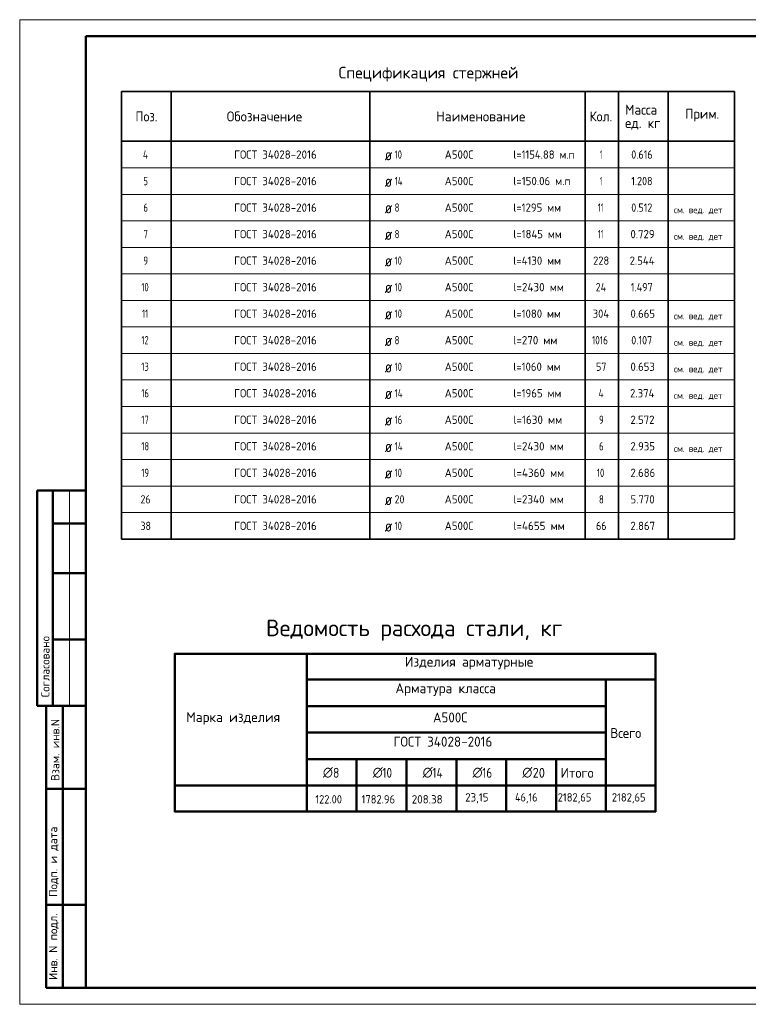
# Model space of a CAD drawing. Header units: millimetres. Extents: x -49773 to 2322955, y -3321 to 58485.
# Tile 512 of 580: x 1952707 to 1974698, y -2907 to 26793. Entities that reach past the tile are written whole.
import ezdxf

# ---------------------------------------------------------------- set-up
doc = ezdxf.new("R2010")
doc.units = ezdxf.units.MM
doc.layers.add('Standard', color=7, linetype='Continuous', lineweight=25)
doc.layers.add('Экспликация_ описание', color=7, linetype='Continuous', lineweight=13)
doc.styles.add('ISOCPEUR', font='txt')

msp = doc.modelspace()

# ---------------------------------------------------------------- linework, layer by layer
at = {"layer": 'Standard', "color": 7, "linetype": 'Continuous', "lineweight": 35, "transparency": 33554687}
for p, q in [((1974278, 24624.8), (1955778, 24624.8)), ((1955778, 24624.8), (1955778, 23124.8)), ((1957278, 24624.8), (1957278, 23124.8)), ((1963278, 24624.8), (1963278, 23124.8)), ((1969778, 24624.8), (1969778, 23124.8)), ((1970778, 24624.8), (1970778, 23124.8)), ((1972278, 24624.8), (1972278, 23124.8)), ((1974278, 24624.8), (1974278, 23124.8)), ((1974278, 23124.8), (1955778, 23124.8)), ((1955778, 23124.8), (1955778, 22324.8)), ((1957278, 23124.8), (1957278, 22324.8)), ((1963278, 23124.8), (1963278, 22324.8)), ((1969778, 23124.8), (1969778, 22324.8)), ((1970778, 23124.8), (1970778, 22324.8)), ((1972278, 23124.8), (1972278, 22324.8)), ((1974278, 23124.8), (1974278, 22324.8)), ((1955778, 22324.8), (1955778, 21524.8)), ((1957278, 22324.8), (1957278, 21524.8)), ((1963278, 22324.8), (1963278, 21524.8)), ((1969778, 22324.8), (1969778, 21524.8)), ((1970778, 22324.8), (1970778, 21524.8)), ((1972278, 22324.8), (1972278, 21524.8)), ((1974278, 22324.8), (1974278, 21524.8)), ((1955778, 21524.8), (1955778, 20724.8)), ((1957278, 21524.8), (1957278, 20724.8)), ((1963278, 21524.8), (1963278, 20724.8)), ((1969778, 21524.8), (1969778, 20724.8)), ((1970778, 21524.8), (1970778, 20724.8)), ((1972278, 21524.8), (1972278, 20724.8)), ((1974278, 21524.8), (1974278, 20724.8)), ((1955778, 20724.8), (1955778, 19924.8)), ((1957278, 20724.8), (1957278, 19924.8)), ((1963278, 20724.8), (1963278, 19924.8)), ((1969778, 20724.8), (1969778, 19924.8)), ((1970778, 20724.8), (1970778, 19924.8)), ((1972278, 20724.8), (1972278, 19924.8)), ((1974278, 20724.8), (1974278, 19924.8)), ((1955778, 19924.8), (1955778, 19124.8)), ((1957278, 19924.8), (1957278, 19124.8)), ((1963278, 19924.8), (1963278, 19124.8)), ((1969778, 19924.8), (1969778, 19124.8)), ((1970778, 19924.8), (1970778, 19124.8)), ((1972278, 19924.8), (1972278, 19124.8)), ((1974278, 19924.8), (1974278, 19124.8)), ((1955778, 19124.8), (1955778, 18324.8)), ((1957278, 19124.8), (1957278, 18324.8)), ((1963278, 19124.8), (1963278, 18324.8)), ((1969778, 19124.8), (1969778, 18324.8)), ((1970778, 19124.8), (1970778, 18324.8)), ((1972278, 19124.8), (1972278, 18324.8)), ((1974278, 19124.8), (1974278, 18324.8)), ((1955778, 18324.8), (1955778, 17524.8)), ((1957278, 18324.8), (1957278, 17524.8)), ((1963278, 18324.8), (1963278, 17524.8)), ((1969778, 18324.8), (1969778, 17524.8)), ((1970778, 18324.8), (1970778, 17524.8)), ((1972278, 18324.8), (1972278, 17524.8)), ((1974278, 18324.8), (1974278, 17524.8)), ((1955778, 17524.8), (1955778, 16724.8)), ((1957278, 17524.8), (1957278, 16724.8)), ((1963278, 17524.8), (1963278, 16724.8)), ((1969778, 17524.8), (1969778, 16724.8)), ((1970778, 17524.8), (1970778, 16724.8)), ((1972278, 17524.8), (1972278, 16724.8)), ((1974278, 17524.8), (1974278, 16724.8)), ((1955778, 16724.8), (1955778, 15924.8)), ((1957278, 16724.8), (1957278, 15924.8)), ((1963278, 16724.8), (1963278, 15924.8)), ((1969778, 16724.8), (1969778, 15924.8)), ((1970778, 16724.8), (1970778, 15924.8)), ((1972278, 16724.8), (1972278, 15924.8)), ((1974278, 16724.8), (1974278, 15924.8)), ((1955778, 15924.8), (1955778, 15124.8)), ((1957278, 15924.8), (1957278, 15124.8)), ((1963278, 15924.8), (1963278, 15124.8)), ((1969778, 15924.8), (1969778, 15124.8)), ((1970778, 15924.8), (1970778, 15124.8)), ((1972278, 15924.8), (1972278, 15124.8)), ((1974278, 15924.8), (1974278, 15124.8)), ((1955778, 15124.8), (1955778, 14324.8)), ((1957278, 15124.8), (1957278, 14324.8)), ((1963278, 15124.8), (1963278, 14324.8)), ((1969778, 15124.8), (1969778, 14324.8)), ((1970778, 15124.8), (1970778, 14324.8)), ((1972278, 15124.8), (1972278, 14324.8)), ((1974278, 15124.8), (1974278, 14324.8)), ((1955778, 14324.8), (1955778, 13524.8)), ((1957278, 14324.8), (1957278, 13524.8)), ((1963278, 14324.8), (1963278, 13524.8)), ((1969778, 14324.8), (1969778, 13524.8)), ((1970778, 14324.8), (1970778, 13524.8)), ((1972278, 14324.8), (1972278, 13524.8)), ((1974278, 14324.8), (1974278, 13524.8)), ((1955778, 13524.8), (1955778, 12724.8)), ((1957278, 13524.8), (1957278, 12724.8)), ((1963278, 13524.8), (1963278, 12724.8)), ((1969778, 13524.8), (1969778, 12724.8)), ((1970778, 13524.8), (1970778, 12724.8)), ((1972278, 13524.8), (1972278, 12724.8)), ((1974278, 13524.8), (1974278, 12724.8)), ((1955778, 12724.8), (1955778, 11924.8)), ((1957278, 12724.8), (1957278, 11924.8)), ((1963278, 12724.8), (1963278, 11924.8)), ((1969778, 12724.8), (1969778, 11924.8)), ((1970778, 12724.8), (1970778, 11924.8)), ((1972278, 12724.8), (1972278, 11924.8)), ((1974278, 12724.8), (1974278, 11924.8)), ((1955778, 11924.8), (1955778, 11124.8)), ((1957278, 11924.8), (1957278, 11124.8)), ((1963278, 11924.8), (1963278, 11124.8)), ((1969778, 11924.8), (1969778, 11124.8)), ((1970778, 11924.8), (1970778, 11124.8)), ((1972278, 11924.8), (1972278, 11124.8)), ((1974278, 11924.8), (1974278, 11124.8)), ((1955778, 11124.8), (1974278, 11124.8))]:
    msp.add_line(p, q, dxfattribs=at)
at = {"layer": 'Standard', "color": 7, "linetype": 'Continuous', "lineweight": 13, "transparency": 33554687}
for p, q in [((1974278, 22324.8), (1955778, 22324.8)), ((1974278, 21524.8), (1955778, 21524.8)), ((1974278, 20724.8), (1955778, 20724.8)), ((1974278, 19924.8), (1955778, 19924.8)), ((1974278, 19124.8), (1955778, 19124.8)), ((1974278, 18324.8), (1955778, 18324.8)), ((1974278, 17524.8), (1955778, 17524.8)), ((1974278, 16724.8), (1955778, 16724.8)), ((1974278, 15924.8), (1955778, 15924.8)), ((1974278, 15124.8), (1955778, 15124.8)), ((1974278, 14324.8), (1955778, 14324.8)), ((1974278, 13524.8), (1955778, 13524.8)), ((1954207.4, 12592.8), (1954207.4, 6092.8)), ((1974278, 12724.8), (1955778, 12724.8)), ((1974278, 11924.8), (1955778, 11924.8)), ((1974278, 11124.8), (1955778, 11124.8))]:
    msp.add_line(p, q, dxfattribs=at)
at = {"layer": 'Standard', "color": 7, "linetype": 'Continuous', "lineweight": 50, "transparency": 33554687}
for p, q in [((1954707.4, 12592.8), (1953234.2, 12592.8)), ((1953234.2, 12592.8), (1953234.2, 6092.8)), ((1953234.2, 12592.8), (1953234.2, 6092.8)), ((1953707.4, 12592.8), (1953707.4, 6092.8)), ((1954707.4, 11592.8), (1953707.4, 11592.8)), ((1954707.4, 10092.8), (1953707.4, 10092.8)), ((1954707.4, 8092.8), (1953707.4, 8092.8)), ((1953234.2, 6092.8), (1954707.4, 6092.8)), ((1953507.4, -2407.2), (1953507.4, 6092.8)), ((1953507.4, -2407.2), (1953507.4, 6092.8)), ((1954007.4, -2407.2), (1954007.4, 6092.8)), ((1953507.4, 3592.8), (1954707.4, 3592.8)), ((1953507.4, 92.8), (1954707.4, 92.8)), ((1954707.4, -2407.2), (1953507.4, -2407.2))]:
    msp.add_line(p, q, dxfattribs=at)
at = {"layer": 'Standard', "color": 7, "linetype": 'Continuous', "lineweight": 13, "transparency": 33554687}
msp.add_lwpolyline([(1952707.4, -2907.2), (1994707.4, -2907.2), (1994707.4, 26792.8), (1952707.4, 26792.8), (1952707.4, -2907.2)], close=True, dxfattribs=at)
at = {"layer": 'Standard', "color": 7, "linetype": 'Continuous', "lineweight": 50, "transparency": 33554687}
msp.add_lwpolyline([(1954707.4, 26292.8), (1994207.4, 26292.8), (1994207.4, -2407.2), (1954707.4, -2407.2), (1954707.4, 26292.8)], close=True, dxfattribs=at)
at = {"layer": 'Экспликация_ описание', "color": 7, "linetype": 'Continuous', "lineweight": 50, "transparency": 33554687}
for p, q in [((1957383.2, 7666.6), (1971909.7, 7666.6)), ((1957392, 7675.4), (1957392, 2901.8)), ((1961369.9, 7688.6), (1961369.9, 6875.3)), ((1961369.9, 7688.6), (1961369.9, 3675.4)), ((1971896.4, 7675.4), (1971896.4, 2901.8)), ((1961356.7, 6888.6), (1970400.8, 6888.6)), ((1961356.7, 6888.6), (1971883.2, 6888.6)), ((1961369.9, 6901.8), (1961369.9, 6075.3)), ((1970383.2, 6888.6), (1971883.2, 6888.6)), ((1970396.4, 6901.8), (1970396.4, 3675.4)), ((1961356.7, 6088.6), (1970400.8, 6088.6)), ((1961356.7, 4488.6), (1962879.7, 4488.6)), ((1961369.9, 4501.8), (1961369.9, 3675.4)), ((1962862, 4488.6), (1964384.9, 4488.6)), ((1962875.3, 4501.8), (1962875.3, 3675.4)), ((1964367.3, 4488.6), (1965890.2, 4488.6)), ((1964380.5, 4501.8), (1964380.5, 3675.4)), ((1965872.6, 4488.6), (1967395.5, 4488.6)), ((1965885.8, 4501.8), (1965885.8, 3675.4)), ((1967377.9, 4488.6), (1968900.8, 4488.6)), ((1967391.1, 4501.8), (1967391.1, 3675.4)), ((1961383.2, 3688.6), (1957369.9, 3688.6)), ((1961356.7, 3688.6), (1962875.3, 3688.6)), ((1961356.7, 3688.6), (1962879.7, 3688.6)), ((1961369.9, 3701.8), (1961369.9, 2888.6)), ((1961369.9, 3693), (1961369.9, 2888.6)), ((1962862, 3688.6), (1964380.5, 3688.6)), ((1962862, 3688.6), (1964384.9, 3688.6)), ((1962875.3, 3701.8), (1962875.3, 2888.6)), ((1964367.3, 3688.6), (1965885.8, 3688.6)), ((1964367.3, 3688.6), (1965890.2, 3688.6)), ((1964380.5, 3701.8), (1964380.5, 2888.6)), ((1965872.6, 3688.6), (1967391.1, 3688.6)), ((1965872.6, 3688.6), (1967395.5, 3688.6)), ((1965885.8, 3701.8), (1965885.8, 2888.6)), ((1967377.9, 3688.6), (1968896.4, 3688.6)), ((1967377.9, 3688.6), (1968900.8, 3688.6)), ((1967391.1, 3701.8), (1967391.1, 2888.6)), ((1968883.2, 3688.6), (1970396.4, 3688.6)), ((1968896.4, 3701.8), (1968896.4, 2888.6)), ((1970383.2, 3688.6), (1971896.4, 3688.6)), ((1970383.2, 3688.6), (1971883.2, 3688.6)), ((1970396.4, 3701.8), (1970396.4, 2888.6)), ((1957383.2, 2910.6), (1971909.7, 2910.6))]:
    msp.add_line(p, q, dxfattribs=at)
at = {"layer": 'Экспликация_ описание', "color": 7, "linetype": 'Continuous', "lineweight": 25, "transparency": 33554687}
for p, q in [((1971883.2, 7688.6), (1971883.2, 6875.3)), ((1971883.2, 6901.8), (1971883.2, 3675.4))]:
    msp.add_line(p, q, dxfattribs=at)
at = {"layer": 'Экспликация_ описание', "color": 7, "linetype": 'Continuous', "lineweight": 35, "transparency": 33554687}
for p, q in [((1970396.4, 6901.8), (1970396.4, 6075.3)), ((1962875.3, 4501.8), (1962875.3, 3675.4)), ((1964380.5, 4501.8), (1964380.5, 3675.4)), ((1965885.8, 4501.8), (1965885.8, 3675.4)), ((1967391.1, 4501.8), (1967391.1, 3675.4)), ((1968896.4, 4501.8), (1968896.4, 3675.4)), ((1961383.2, 3688.6), (1957369.9, 3688.6))]:
    msp.add_line(p, q, dxfattribs=at)
at = {"layer": 'Экспликация_ описание', "color": 7, "linetype": 'Continuous', "lineweight": 50, "transparency": 33554687}
for points in [[(1961369.9, 6088.6), (1961369.9, 5288.6), (1970396.4, 5288.6), (1970396.4, 6088.6), (1961369.9, 6088.6)], [(1961369.9, 5288.6), (1961369.9, 4488.6), (1970396.4, 4488.6), (1970396.4, 5288.6), (1961369.9, 5288.6)], [(1968896.4, 4488.6), (1968896.4, 3688.6), (1970396.4, 3688.6), (1970396.4, 4488.6), (1968896.4, 4488.6)]]:
    msp.add_lwpolyline(points, dxfattribs=at)

# ---------------------------------------------------------------- texts
at = {"layer": 'Standard', "color": 7, "linetype": 'Continuous', "lineweight": 35, "transparency": 33554687, "char_height": 350, "attachment_point": 7, "style": 'ISOCPEUR'}
for s, insert, width in [('\\W0.99;Спецификация стержней', (1962333, 24924.8), 5559.679), ('\\W0.82;ø', (1963723.4, 22549.8), 458.097), ('\\W0.82;ø', (1963723.4, 21749.8), 458.097), ('\\W0.82;ø', (1963723.4, 20949.8), 458.097), ('\\W0.82;ø', (1963723.4, 20149.8), 458.097), ('\\W0.82;ø', (1963723.4, 19349.8), 458.097), ('\\W0.82;ø', (1963723.4, 18549.8), 458.097), ('\\W0.82;ø', (1963723.4, 17749.8), 458.097), ('\\W0.82;ø', (1963723.4, 16949.8), 458.097), ('\\W0.82;ø', (1963723.4, 16149.8), 458.097), ('\\W0.82;ø', (1963723.4, 15349.8), 458.097), ('\\W0.82;ø', (1963723.4, 14549.8), 458.097), ('\\W0.82;ø', (1963723.4, 13749.8), 458.097), ('\\W0.82;ø', (1963723.4, 12949.8), 458.097), ('\\W0.82;ø', (1963723.4, 12149.8), 458.097), ('\\W0.82;ø', (1963723.4, 11349.8), 458.097)]:
    msp.add_mtext(s, dxfattribs=dict(at, insert=insert, width=width))
at = {"layer": 'Standard', "color": 7, "linetype": 'Continuous', "lineweight": 25, "transparency": 33554687, "attachment_point": 7, "style": 'ISOCPEUR'}
for s, insert, char_height, width in [('\\W0.97;Обозначение', (1958958.1, 23724.8), 300, 2499.405), ('\\W0.95;Масса', (1970979.7, 23927.1), 300, 1252.119), ('\\W0.92;Поз.', (1956200.9, 23724.8), 300, 872.98), ('\\W0.98;Наименование', (1965275.3, 23724.8), 300, 2784.788), ('\\W0.93;Кол.', (1969906.3, 23724.8), 300, 888.231), ('\\W0.94;Прим.', (1972789.8, 23721.8), 300, 1130.664), ('\\W0.95;ед. кг', (1970979.7, 23477.1), 300, 1251.499), ('\\W0.93;l=1154.88 м.п', (1967605.5, 22599.8), 250, 2039.825), ('\\W0.80;4', (1956428, 22599.8), 250, 299.854), ('\\W0.96;ГОСТ 34028-2016', (1959178, 22599.8), 250, 2743.715), ('\\W0.75;10', (1964022.3, 22599.8), 250, 393.566), ('\\W0.95;А500С', (1965534.8, 22599.8), 250, 1042.908), ('\\W0.56;1', (1970215.5, 22599.8), 250, 194.444), ('\\W0.88;0.616', (1971165.5, 22599.8), 250, 834.258), ('\\W0.78;5', (1956440.5, 21799.8), 250, 272.013), ('\\W0.96;ГОСТ 34028-2016', (1959178, 21799.8), 250, 2743.715), ('\\W0.76;14', (1964022.3, 21799.8), 250, 420.462), ('\\W0.95;А500С', (1965534.8, 21799.8), 250, 1042.908), ('\\W0.95;l=150.06 м.п', (1967605.5, 21799.8), 250, 1892.148), ('\\W0.56;1', (1970215.5, 21799.8), 250, 194.444), ('\\W0.88;1.208', (1971165.5, 21799.8), 250, 834.258), ('\\W0.78;6', (1956440.5, 20999.8), 250, 272.013), ('\\W0.96;ГОСТ 34028-2016', (1959178, 20999.8), 250, 2743.715), ('\\W0.78;8', (1964022.3, 20999.8), 250, 272.013), ('\\W0.95;А500С', (1965534.8, 20999.8), 250, 1042.908), ('\\W0.94;l=1295 мм', (1967605.5, 20999.8), 250, 1591.26), ('\\W0.62;11', (1970153, 20999.8), 250, 328.117), ('\\W0.88;0.512', (1971165.5, 20999.8), 250, 834.258), ('\\W0.78;7', (1956440.5, 20199.8), 250, 272.013), ('\\W0.96;ГОСТ 34028-2016', (1959178, 20199.8), 250, 2743.715), ('\\W0.78;8', (1964022.3, 20199.8), 250, 272.013), ('\\W0.95;А500С', (1965534.8, 20199.8), 250, 1042.908), ('\\W0.94;l=1845 мм', (1967605.5, 20199.8), 250, 1616.431), ('\\W0.62;11', (1970153, 20199.8), 250, 328.117), ('\\W0.94;0.729', (1971140.5, 20199.8), 250, 891.679), ('\\W0.78;9', (1956440.5, 19399.8), 250, 272.013), ('\\W0.96;ГОСТ 34028-2016', (1959178, 19399.8), 250, 2743.715), ('\\W0.75;10', (1964022.3, 19399.8), 250, 393.566), ('\\W0.95;А500С', (1965534.8, 19399.8), 250, 1042.908), ('\\W0.94;l=4130 мм', (1967605.5, 19399.8), 250, 1616.431), ('\\W0.91;228', (1970015.5, 19399.8), 250, 638.625), ('\\W0.94;2.544', (1971115.5, 19399.8), 250, 942.229), ('\\W0.75;10', (1956378, 18599.8), 250, 393.574), ('\\W0.96;ГОСТ 34028-2016', (1959178, 18599.8), 250, 2743.715), ('\\W0.75;10', (1964022.3, 18599.8), 250, 393.566), ('\\W0.95;А500С', (1965534.8, 18599.8), 250, 1042.908), ('\\W0.97;l=2430 мм', (1967605.5, 18599.8), 250, 1670.192), ('\\W0.88;24', (1970090.5, 18599.8), 250, 484.994), ('\\W0.88;1.497', (1971153, 18599.8), 250, 859.762), ('\\W0.63;11', (1956403, 17799.8), 250, 328.133), ('\\W0.96;ГОСТ 34028-2016', (1959178, 17799.8), 250, 2743.715), ('\\W0.75;10', (1964022.3, 17799.8), 250, 393.566), ('\\W0.95;А500С', (1965534.8, 17799.8), 250, 1042.908), ('\\W0.94;l=1080 мм', (1967605.5, 17799.8), 250, 1591.26), ('\\W0.92;304', (1970003, 17799.8), 250, 664.141), ('\\W0.94;0.665', (1971140.5, 17799.8), 250, 891.679), ('\\W0.75;12', (1956378, 16999.8), 250, 393.574), ('\\W0.96;ГОСТ 34028-2016', (1959178, 16999.8), 250, 2743.715), ('\\W0.78;8', (1964022.3, 16999.8), 250, 272.013), ('\\W0.95;А500С', (1965534.8, 16999.8), 250, 1042.908), ('\\W0.96;l=270 мм', (1967605.5, 16999.8), 250, 1469.731), ('\\W0.80;1016', (1969978, 16999.8), 250, 699.68), ('\\W0.88;0.107', (1971165.5, 16999.8), 250, 834.258), ('\\W0.75;13', (1956378, 16199.8), 250, 393.574), ('\\W0.96;ГОСТ 34028-2016', (1959178, 16199.8), 250, 2743.715), ('\\W0.75;10', (1964022.3, 16199.8), 250, 393.566), ('\\W0.95;А500С', (1965534.8, 16199.8), 250, 1042.908), ('\\W0.94;l=1060 мм', (1967605.5, 16199.8), 250, 1591.26), ('\\W0.87;57', (1970103, 16199.8), 250, 459.015), ('\\W0.94;0.653', (1971140.5, 16199.8), 250, 891.679), ('\\W0.75;16', (1956378, 15399.8), 250, 393.574), ('\\W0.96;ГОСТ 34028-2016', (1959178, 15399.8), 250, 2743.715), ('\\W0.76;14', (1964022.3, 15399.8), 250, 420.462), ('\\W0.95;А500С', (1965534.8, 15399.8), 250, 1042.908), ('\\W0.94;l=1965 мм', (1967605.5, 15399.8), 250, 1591.26), ('\\W0.80;4', (1970178, 15399.8), 250, 299.872), ('\\W0.94;2.374', (1971128, 15399.8), 250, 916.954), ('\\W0.96;ГОСТ 34028-2016', (1959178, 14599.8), 250, 2743.715), ('\\W0.75;16', (1964022.3, 14599.8), 250, 393.566), ('\\W0.95;А500С', (1965534.8, 14599.8), 250, 1042.908), ('{\\W0.9700;l=1630 мм}', (1967605.5, 14599.8), 250, 1670.192), ('\\W0.78;9', (1970190.5, 14599.8), 250, 271.994), ('{\\W0.9400;2.572}', (1971140.5, 14599.8), 250, 891.686), ('\\W0.75;17', (1956378, 14599.8), 250, 393.574), ('\\W0.75;18', (1956378, 13799.8), 250, 393.574), ('\\W0.96;ГОСТ 34028-2016', (1959178, 13799.8), 250, 2743.715), ('\\W0.76;14', (1964022.3, 13799.8), 250, 420.462), ('\\W0.95;А500С', (1965534.8, 13799.8), 250, 1042.908), ('\\W0.97;l=2430 мм', (1967605.5, 13799.8), 250, 1670.192), ('\\W0.78;6', (1970190.5, 13799.8), 250, 271.994), ('\\W0.94;2.935', (1971140.5, 13799.8), 250, 891.679), ('\\W0.75;19', (1956378, 12999.8), 250, 393.574), ('\\W0.96;ГОСТ 34028-2016', (1959178, 12999.8), 250, 2743.715), ('\\W0.75;10', (1964022.3, 12999.8), 250, 393.566), ('\\W0.95;А500С', (1965534.8, 12999.8), 250, 1042.908), ('\\W0.97;l=4360 мм', (1967605.5, 12999.8), 250, 1670.192), ('\\W0.75;10', (1970128, 12999.8), 250, 393.566), ('\\W0.94;2.686', (1971140.5, 12999.8), 250, 891.679), ('\\W0.87;26', (1956353, 12199.8), 250, 459.007), ('\\W0.96;ГОСТ 34028-2016', (1959178, 12199.8), 250, 2743.715), ('\\W0.87;20', (1964022.3, 12199.8), 250, 459.007), ('\\W0.95;А500С', (1965534.8, 12199.8), 250, 1042.908), ('\\W0.97;l=2340 мм', (1967605.5, 12199.8), 250, 1670.192), ('\\W0.78;8', (1970190.5, 12199.8), 250, 271.994), ('\\W0.94;5.770', (1971140.5, 12199.8), 250, 891.679), ('\\W0.87;38', (1956353, 11399.8), 250, 459.007), ('\\W0.96;ГОСТ 34028-2016', (1959178, 11399.8), 250, 2743.715), ('\\W0.75;10', (1964022.3, 11399.8), 250, 393.566), ('\\W0.95;А500С', (1965534.8, 11399.8), 250, 1042.908), ('\\W0.97;l=4655 мм', (1967605.5, 11399.8), 250, 1670.192), ('\\W0.87;66', (1970103, 11399.8), 250, 459.015), ('\\W0.94;2.867', (1971140.5, 11399.8), 250, 891.679)]:
    msp.add_mtext(s, dxfattribs=dict(at, insert=insert, char_height=char_height, width=width))
at = {"layer": 'Standard', "color": 7, "linetype": 'Continuous', "lineweight": 18, "transparency": 33554687, "char_height": 200, "width": 1616.69, "attachment_point": 7, "style": 'ISOCPEUR'}
for insert in [(1972453.8, 20924.3), (1972453.8, 20124.3), (1972453.8, 17724.3), (1972453.8, 16924.3), (1972453.8, 16124.3), (1972453.8, 15324.3), (1972453.8, 13724.3)]:
    msp.add_mtext('\\W0.97;см. вед. дет', dxfattribs=dict(at, insert=insert))
at = {"layer": 'Standard', "color": 7, "linetype": 'Continuous', "lineweight": 50, "transparency": 33554687, "char_height": 250, "attachment_point": 7, "rotation": 90, "style": 'ISOCPEUR'}
for s, insert, width in [('\\A1;{\\fISOCPEUR|i0|b0;\\H250.000000;\\W1.000000;\\C7;Согласовано}\\P', (1953607.4, 6354.2), 2071.875), ('\\A1;{\\fISOCPEUR|i0|b0;\\H250.000000;\\W1.000000;\\C7;Взам. инв.N}\\P', (1953905.3, 3828.7), 1909.099), ('\\A1;{\\fISOCPEUR|i0|b0;\\H250.000000;\\W1.000000;\\C7;Подп. и дата}\\P', (1953881.7, 334.9), 2197.059), ('\\A1;{\\fISOCPEUR|i0|b0;\\H250.000000;\\W1.000000;\\C7;Инв. N подл.}\\P', (1953881.7, -2173.2), 2021.795)]:
    msp.add_mtext(s, dxfattribs=dict(at, insert=insert, width=width))
at = {"layer": 'Экспликация_ описание', "color": 7, "linetype": 'Continuous', "lineweight": 50, "transparency": 33554687, "insert": (1960141.6, 8061), "char_height": 499.077, "width": 9650.102, "attachment_point": 7, "style": 'ISOCPEUR'}
msp.add_mtext('\\W0.99;Ведомость расхода стали, кг', dxfattribs=at)
at = {"layer": 'Экспликация_ описание', "color": 7, "linetype": 'Continuous', "lineweight": 25, "transparency": 33554687, "attachment_point": 7, "style": 'ISOCPEUR'}
for s, insert, char_height, width in [('\\W0.98;Изделия арматурные', (1964334.6, 7195.8), 298.977, 4076.291), ('\\W0.98;Арматура класса', (1964047.6, 6395.7), 298.977, 3464.093), ('\\W0.98;Марка изделия', (1957733.2, 5524.5), 298.977, 2939.949), ('\\W0.95;А500С', (1965183, 5595.6), 298.977, 1247.216), ('\\W0.95;Всего', (1970534.8, 5125.7), 298.977, 1187.201), ('\\W0.96;ГОСТ 34028-2016', (1963986.6, 4866.7), 298.977, 3281.237), ('\\W0.82;∅', (1961860.7, 3926.8), 298.98, 391.309), ('\\W0.87; 8', (1961995.3, 3926.8), 298.98, 518.075), ('\\W0.82;∅', (1963364.3, 3926.8), 298.98, 391.309), ('\\W0.82; 10', (1963499, 3926.8), 298.98, 660.333), ('\\W0.82;∅', (1964870.6, 3926.8), 298.98, 391.317), ('\\W0.83; 14', (1965005.2, 3926.8), 298.98, 691.477), ('\\W0.82;∅', (1966376.8, 3926.8), 298.98, 391.3), ('\\W0.82; 16', (1966511.4, 3926.8), 298.98, 660.326), ('\\W0.82;∅', (1967880.5, 3926.8), 298.98, 391.3), ('\\W0.91; 20', (1968015.1, 3926.8), 298.98, 733.517), ('\\W0.95;Итого', (1969033.6, 3924.3), 298.977, 1277.38), ('\\W0.90;122.00', (1961630.5, 3149.6), 252.977, 1023.809), ('\\W0.91;1782.96', (1963024.9, 3149.6), 252.977, 1202.645), ('\\W0.95;208.38', (1964540.4, 3149.6), 252.977, 1080.581), ('{\\W0.9400;23,15}', (1966153.3, 3149.6), 252.977, 915.082), ('\\W0.88;46,16', (1967656.9, 3149.6), 252.977, 882.895), ('{\\W0.9100;2182,65}', (1968944.7, 3149.6), 252.977, 1202.638), ('{\\W0.9100;2182,65}', (1970580, 3149.6), 252.977, 1202.638)]:
    msp.add_mtext(s, dxfattribs=dict(at, insert=insert, char_height=char_height, width=width))

doc.saveas('drawing.dxf')
